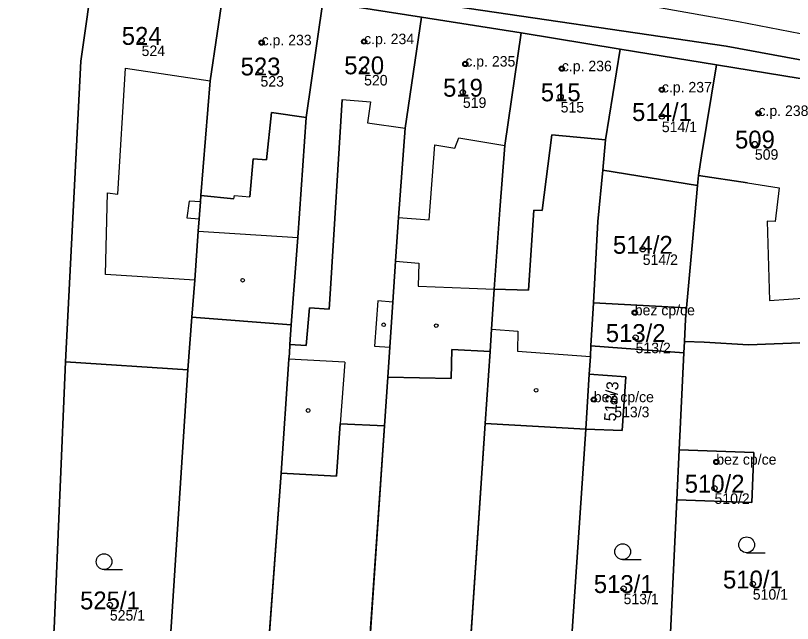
# Model space of a CAD drawing. Extents: x -603967 to -594699, y -1179315 to -1165625.
# Drawn here: x -598486.3 to -598412.4, y -1172530.3 to -1172472.5 of the extents above; entities that cross this region are included whole.
import ezdxf

# ---------------------------------------------------------------- set-up
doc = ezdxf.new("R2010")
doc.units = 0
for name, color, linetype in [('Definiční body', 7, 'Continuous'), ('Hranice parcel', 7, 'Continuous'), ('Parcelní čísla', 7, 'Continuous'), ('Polygon budovy', 7, 'Continuous'), ('Polygon parcely', 7, 'Continuous'), ('Vnitřní kresba', 7, 'Continuous'), ('Značky budov', 7, 'Continuous'), ('Značky kultur', 7, 'Continuous')]:
    doc.layers.add(name, color=color, linetype=linetype)

msp = doc.modelspace()

# ---------------------------------------------------------------- linework, layer by layer
at = {"layer": 'Definiční body'}
for centre in [(-598474.3, -1172474.81994), (-598453.13, -1172474.92994), (-598462.88, -1172475.03994), (-598443.5, -1172477.05994), (-598462.99, -1172477.72994), (-598453.13, -1172477.61994), (-598434.32, -1172477.50994), (-598443.73, -1172479.74994), (-598434.43, -1172480.18994), (-598424.8, -1172479.51994), (-598424.8, -1172482.05994), (-598415.61, -1172481.75994), (-598415.95, -1172484.67994), (-598426.62, -1172494.68994), (-598427.38, -1172500.71994), (-598427.3, -1172503.07994), (-598431.28, -1172508.97994), (-598429.33, -1172509.16994), (-598419.62, -1172514.91994), (-598419.79, -1172517.40994), (-598416.15, -1172526.51994), (-598428.44, -1172526.94994), (-598477.32, -1172528.50994)]:
    msp.add_circle(centre, 0.25, dxfattribs=at)
at = {"layer": 'Hranice parcel'}
for p, q in [((-598457.05, -1172471.17), (-598447.66, -1172472.6)), ((-598447.66, -1172472.6), (-598438.2, -1172474.11)), ((-598438.2, -1172474.11), (-598428.78, -1172475.66)), ((-598428.78, -1172475.66), (-598419.61, -1172477.15)), ((-598419.61, -1172477.15), (-598410.09, -1172478.69)), ((-598430.43, -1172487.15), (-598421.42, -1172488.62)), ((-598431.55, -1172503.88), (-598431.32, -1172499.78)), ((-598431.32, -1172499.78), (-598422.46, -1172500.27)), ((-598469.53, -1172501.15), (-598469.89, -1172506.15)), ((-598460.06, -1172501.87), (-598469.53, -1172501.15)), ((-598422.7, -1172504.55), (-598422.65, -1172503.45)), ((-598422.7, -1172504.55), (-598431.55, -1172503.88)), ((-598441.6, -1172511.25), (-598441.14, -1172504.4)), ((-598423.14, -1172513.75), (-598422.7, -1172504.55)), ((-598481.55, -1172505.4), (-598482.62, -1172530.74)), ((-598469.89, -1172506.15), (-598481.55, -1172505.4)), ((-598469.89, -1172506.15), (-598472.59, -1172547.72)), ((-598450.87, -1172506.84), (-598451.18, -1172511.49)), ((-598432.05, -1172511.79), (-598431.71, -1172506.57)), ((-598431.71, -1172506.57), (-598428.24, -1172506.82)), ((-598428.24, -1172506.82), (-598428.59, -1172511.93)), ((-598455.41, -1172511.28), (-598451.18, -1172511.49)), ((-598451.18, -1172511.49), (-598454.67, -1172561.98)), ((-598444.62, -1172556.27), (-598441.6, -1172511.25)), ((-598441.6, -1172511.25), (-598432.05, -1172511.79)), ((-598434.67, -1172550.65), (-598432.05, -1172511.79)), ((-598428.59, -1172511.93), (-598432.05, -1172511.79)), ((-598423.37, -1172518.5), (-598423.14, -1172513.75)), ((-598423.14, -1172513.75), (-598416.04, -1172514.02)), ((-598416.04, -1172514.02), (-598416.24, -1172518.77)), ((-598461.03, -1172515.99), (-598465.17, -1172572.35)), ((-598424.56, -1172543.14), (-598423.37, -1172518.5)), ((-598416.24, -1172518.77), (-598423.37, -1172518.5))]:
    msp.add_line(p, q, dxfattribs=at)
for points in [[(-598481.55, -1172505.4), (-598480.09, -1172476.79), (-598478.82, -1172467.85)], [(-598466.46, -1172469.62), (-598467.77, -1172478.67), (-598468.66, -1172489.56), (-598468.71, -1172490.16), (-598468.82, -1172491.78), (-598468.91, -1172492.97), (-598469.24, -1172497.63), (-598469.53, -1172501.15)], [(-598457.05, -1172471.17), (-598458.64, -1172482.14), (-598459.45, -1172493.58), (-598460.06, -1172501.87)], [(-598398.38, -1172479.11), (-598418.69, -1172475.37), (-598446.8, -1172471.24)], [(-598447.66, -1172472.6), (-598449.23, -1172483.18), (-598449.85, -1172491.67)], [(-598441.14, -1172504.4), (-598441, -1172502.3), (-598440.74, -1172498.48), (-598440.22, -1172490.92), (-598439.74, -1172484.83), (-598438.2, -1172474.11)], [(-598430.43, -1172487.15), (-598430.16, -1172484.29), (-598428.78, -1172475.66)], [(-598419.61, -1172477.15), (-598421.02, -1172485.81), (-598421.33, -1172487.66), (-598421.42, -1172488.62)], [(-598431.32, -1172499.78), (-598430.9, -1172492.05), (-598430.43, -1172487.15)], [(-598421.42, -1172488.62), (-598421.89, -1172493.98), (-598422.46, -1172500.27)], [(-598449.85, -1172491.67), (-598450.13, -1172495.81), (-598450.39, -1172499.72), (-598450.68, -1172503.99), (-598450.87, -1172506.84)], [(-598422.46, -1172500.27), (-598422.55, -1172501.32), (-598422.65, -1172503.45)], [(-598460.06, -1172501.87), (-598460.19, -1172503.74), (-598460.24, -1172504.6), (-598460.28, -1172505.13), (-598461.03, -1172515.99)], [(-598422.65, -1172503.45), (-598420.76, -1172503.53), (-598416.55, -1172503.78), (-598410.86, -1172503.54)], [(-598441.14, -1172504.4), (-598444.79, -1172504.21), (-598444.85, -1172506.99), (-598450.87, -1172506.84)], [(-598431.71, -1172506.57), (-598431.6, -1172504.89), (-598431.55, -1172503.88)], [(-598461.03, -1172515.99), (-598455.77, -1172516.28), (-598455.41, -1172511.28)]]:
    msp.add_lwpolyline(points, dxfattribs=at)
at = {"layer": 'Polygon budovy'}
for points in [[(-598469.89, -1172506.15), (-598469.53, -1172501.15), (-598469.24, -1172497.63), (-598477.73, -1172497.08), (-598477.55, -1172489.32), (-598476.56, -1172489.45), (-598475.84, -1172477.45), (-598467.77, -1172478.67), (-598466.46, -1172469.62), (-598478.82, -1172467.85), (-598480.09, -1172476.79), (-598481.55, -1172505.4)], [(-598468.66, -1172489.56), (-598465.51, -1172489.89), (-598465.46, -1172489.57), (-598463.99, -1172489.71), (-598463.68, -1172486.1), (-598462.42, -1172486.19), (-598461.93, -1172481.68), (-598458.64, -1172482.14), (-598457.05, -1172471.17), (-598466.46, -1172469.62), (-598467.77, -1172478.67)], [(-598460.19, -1172503.74), (-598458.64, -1172503.84), (-598458.34, -1172500.27), (-598456.44, -1172500.39), (-598456.32, -1172498.45), (-598455.23, -1172480.43), (-598452.53, -1172480.67), (-598452.81, -1172482.65), (-598449.23, -1172483.18), (-598447.66, -1172472.6), (-598457.05, -1172471.17), (-598458.64, -1172482.14), (-598459.45, -1172493.58), (-598460.06, -1172501.87)], [(-598449.23, -1172483.18), (-598449.85, -1172491.67), (-598446.93, -1172491.89), (-598446.4, -1172484.75), (-598444.51, -1172485.06), (-598444.13, -1172484.08), (-598439.74, -1172484.83), (-598438.2, -1172474.11), (-598447.66, -1172472.6)], [(-598440.22, -1172490.92), (-598440.74, -1172498.48), (-598437.49, -1172498.58), (-598436.99, -1172490.96), (-598436.19, -1172491.01), (-598435.27, -1172483.81), (-598430.16, -1172484.29), (-598428.78, -1172475.66), (-598438.2, -1172474.11), (-598439.74, -1172484.83)], [(-598421.42, -1172488.62), (-598421.33, -1172487.66), (-598421.02, -1172485.81), (-598419.61, -1172477.15), (-598428.78, -1172475.66), (-598430.16, -1172484.29), (-598430.43, -1172487.15)], [(-598421.33, -1172487.66), (-598416.66, -1172488.38), (-598413.64, -1172488.85), (-598414.02, -1172492.06), (-598414.79, -1172492.01), (-598414.56, -1172499.57), (-598410.93, -1172499.31), (-598410.98, -1172496.53), (-598411.25, -1172491.96), (-598411.15, -1172490.79), (-598410.09, -1172478.69), (-598419.61, -1172477.15), (-598421.02, -1172485.81)], [(-598431.32, -1172499.78), (-598431.55, -1172503.88), (-598422.7, -1172504.55), (-598422.65, -1172503.45), (-598422.55, -1172501.32), (-598422.46, -1172500.27)], [(-598432.05, -1172511.79), (-598428.59, -1172511.93), (-598428.24, -1172506.82), (-598431.71, -1172506.57)], [(-598423.37, -1172518.5), (-598416.24, -1172518.77), (-598416.04, -1172514.02), (-598423.14, -1172513.75)]]:
    msp.add_lwpolyline(points, close=True, dxfattribs=at)
at = {"layer": 'Polygon parcely'}
for points in [[(-598487.14, -1172462.69), (-598489.97, -1172475.04), (-598490.49, -1172484.04), (-598490.93, -1172491.14), (-598491.53, -1172501.6), (-598491.83, -1172507.13), (-598492.35, -1172516.38), (-598492.51, -1172519.2), (-598492.62, -1172521.01), (-598492.78, -1172524.25), (-598493.12, -1172531.14), (-598493.62, -1172539.14), (-598494.01, -1172545.3), (-598494.36, -1172551.16), (-598494.71, -1172557.03), (-598495.43, -1172568.06), (-598494.02, -1172568.12), (-598491.27, -1172568.24), (-598485.95, -1172573.88), (-598484.07, -1172546.09), (-598482.62, -1172530.74), (-598481.55, -1172505.4), (-598480.09, -1172476.79), (-598478.82, -1172467.85)], [(-598446.8, -1172471.24), (-598418.69, -1172475.37), (-598398.38, -1172479.11), (-598390.77, -1172479.12), (-598382.27, -1172478.08), (-598374.95, -1172475.71), (-598367.34, -1172471.03)], [(-598367.34, -1172471.03), (-598374.95, -1172475.71), (-598382.27, -1172478.08), (-598390.77, -1172479.12), (-598398.38, -1172479.11), (-598418.69, -1172475.37), (-598446.8, -1172471.24)], [(-598457.05, -1172471.17), (-598447.66, -1172472.6), (-598438.2, -1172474.11), (-598428.78, -1172475.66), (-598419.61, -1172477.15), (-598410.09, -1172478.69), (-598402.56, -1172479.9), (-598400.59, -1172480.22), (-598396.41, -1172480.86), (-598376.6, -1172483.94), (-598370.46, -1172484.83), (-598367.44, -1172485.23), (-598359.43, -1172486.52)]]:
    msp.add_lwpolyline(points, dxfattribs=at)
for points in [[(-598466.46, -1172469.62), (-598478.82, -1172467.85), (-598480.09, -1172476.79), (-598481.55, -1172505.4), (-598469.89, -1172506.15), (-598469.53, -1172501.15), (-598469.24, -1172497.63), (-598468.91, -1172492.97), (-598468.82, -1172491.78), (-598468.71, -1172490.16), (-598468.66, -1172489.56), (-598467.77, -1172478.67)], [(-598466.46, -1172469.62), (-598467.77, -1172478.67), (-598468.66, -1172489.56), (-598468.71, -1172490.16), (-598468.82, -1172491.78), (-598468.91, -1172492.97), (-598469.24, -1172497.63), (-598469.53, -1172501.15), (-598460.06, -1172501.87), (-598459.45, -1172493.58), (-598458.64, -1172482.14), (-598457.05, -1172471.17)], [(-598457.05, -1172471.17), (-598458.64, -1172482.14), (-598459.45, -1172493.58), (-598460.06, -1172501.87), (-598460.19, -1172503.74), (-598460.24, -1172504.6), (-598460.28, -1172505.13), (-598461.03, -1172515.99), (-598455.77, -1172516.28), (-598455.41, -1172511.28), (-598451.18, -1172511.49), (-598450.87, -1172506.84), (-598450.68, -1172503.99), (-598450.39, -1172499.72), (-598450.13, -1172495.81), (-598449.85, -1172491.67), (-598449.23, -1172483.18), (-598447.66, -1172472.6)], [(-598450.68, -1172503.99), (-598450.87, -1172506.84), (-598444.85, -1172506.99), (-598444.79, -1172504.21), (-598441.14, -1172504.4), (-598441, -1172502.3), (-598440.74, -1172498.48), (-598440.22, -1172490.92), (-598439.74, -1172484.83), (-598438.2, -1172474.11), (-598447.66, -1172472.6), (-598449.23, -1172483.18), (-598449.85, -1172491.67), (-598450.13, -1172495.81), (-598450.39, -1172499.72)], [(-598431.55, -1172503.88), (-598431.32, -1172499.78), (-598430.9, -1172492.05), (-598430.43, -1172487.15), (-598430.16, -1172484.29), (-598428.78, -1172475.66), (-598438.2, -1172474.11), (-598439.74, -1172484.83), (-598440.22, -1172490.92), (-598440.74, -1172498.48), (-598441, -1172502.3), (-598441.14, -1172504.4), (-598441.6, -1172511.25), (-598432.05, -1172511.79), (-598431.71, -1172506.57), (-598431.6, -1172504.89)], [(-598421.42, -1172488.62), (-598421.33, -1172487.66), (-598421.02, -1172485.81), (-598419.61, -1172477.15), (-598428.78, -1172475.66), (-598430.16, -1172484.29), (-598430.43, -1172487.15)], [(-598416.55, -1172503.78), (-598410.86, -1172503.54), (-598410.93, -1172499.31), (-598410.98, -1172496.53), (-598411.25, -1172491.96), (-598411.15, -1172490.79), (-598410.09, -1172478.69), (-598419.61, -1172477.15), (-598421.02, -1172485.81), (-598421.33, -1172487.66), (-598421.42, -1172488.62), (-598421.89, -1172493.98), (-598422.46, -1172500.27), (-598422.55, -1172501.32), (-598422.65, -1172503.45), (-598420.76, -1172503.53)], [(-598422.46, -1172500.27), (-598421.89, -1172493.98), (-598421.42, -1172488.62), (-598430.43, -1172487.15), (-598430.9, -1172492.05), (-598431.32, -1172499.78)], [(-598422.46, -1172500.27), (-598431.32, -1172499.78), (-598431.55, -1172503.88), (-598422.7, -1172504.55), (-598422.65, -1172503.45), (-598422.55, -1172501.32)], [(-598474.77, -1172574.26), (-598465.17, -1172572.35), (-598461.03, -1172515.99), (-598460.28, -1172505.13), (-598460.24, -1172504.6), (-598460.19, -1172503.74), (-598460.06, -1172501.87), (-598469.53, -1172501.15), (-598469.89, -1172506.15), (-598472.59, -1172547.72)], [(-598416.24, -1172518.77), (-598423.37, -1172518.5), (-598424.56, -1172543.14), (-598409.99, -1172535.15), (-598408.96, -1172530.74), (-598410.86, -1172503.54), (-598416.55, -1172503.78), (-598420.76, -1172503.53), (-598422.65, -1172503.45), (-598422.7, -1172504.55), (-598423.14, -1172513.75), (-598416.04, -1172514.02)], [(-598444.85, -1172506.99), (-598450.87, -1172506.84), (-598451.18, -1172511.49), (-598454.67, -1172561.98), (-598444.62, -1172556.27), (-598441.6, -1172511.25), (-598441.14, -1172504.4), (-598444.79, -1172504.21)], [(-598423.37, -1172518.5), (-598423.14, -1172513.75), (-598422.7, -1172504.55), (-598431.55, -1172503.88), (-598431.6, -1172504.89), (-598431.71, -1172506.57), (-598428.24, -1172506.82), (-598428.59, -1172511.93), (-598432.05, -1172511.79), (-598434.67, -1172550.65), (-598424.56, -1172543.14)], [(-598481.55, -1172505.4), (-598482.62, -1172530.74), (-598484.07, -1172546.09), (-598472.59, -1172547.72), (-598469.89, -1172506.15)], [(-598431.71, -1172506.57), (-598432.05, -1172511.79), (-598428.59, -1172511.93), (-598428.24, -1172506.82)], [(-598457.12, -1172570.75), (-598455.66, -1172562.54), (-598454.67, -1172561.98), (-598451.18, -1172511.49), (-598455.41, -1172511.28), (-598455.77, -1172516.28), (-598461.03, -1172515.99), (-598465.17, -1172572.35)], [(-598434.67, -1172550.65), (-598432.05, -1172511.79), (-598441.6, -1172511.25), (-598444.62, -1172556.27)], [(-598423.14, -1172513.75), (-598423.37, -1172518.5), (-598416.24, -1172518.77), (-598416.04, -1172514.02)]]:
    msp.add_lwpolyline(points, close=True, dxfattribs=at)
at = {"layer": 'Vnitřní kresba'}
for p, q in [((-598417.5, -1172473.06), (-598444.87, -1172468.18)), ((-598406.39, -1172475.2), (-598417.5, -1172473.06)), ((-598476.56, -1172489.45), (-598475.84, -1172477.45)), ((-598475.84, -1172477.45), (-598467.77, -1172478.67)), ((-598455.23, -1172480.43), (-598456.32, -1172498.45)), ((-598455.23, -1172480.43), (-598452.53, -1172480.67)), ((-598452.53, -1172480.67), (-598452.81, -1172482.65)), ((-598461.93, -1172481.68), (-598462.42, -1172486.19)), ((-598458.64, -1172482.14), (-598461.93, -1172481.68)), ((-598452.81, -1172482.65), (-598449.23, -1172483.18)), ((-598444.51, -1172485.06), (-598444.13, -1172484.08)), ((-598444.13, -1172484.08), (-598439.74, -1172484.83)), ((-598435.27, -1172483.81), (-598436.19, -1172491.01)), ((-598430.16, -1172484.29), (-598435.27, -1172483.81)), ((-598446.93, -1172491.89), (-598446.4, -1172484.75)), ((-598446.4, -1172484.75), (-598444.51, -1172485.06)), ((-598463.68, -1172486.1), (-598463.99, -1172489.71)), ((-598462.42, -1172486.19), (-598463.68, -1172486.1)), ((-598416.66, -1172488.38), (-598421.33, -1172487.66)), ((-598416.66, -1172488.38), (-598413.64, -1172488.85)), ((-598477.73, -1172497.08), (-598477.55, -1172489.32)), ((-598477.55, -1172489.32), (-598476.56, -1172489.45)), ((-598413.64, -1172488.85), (-598414.02, -1172492.06)), ((-598469.77, -1172490.1), (-598470.01, -1172491.69)), ((-598468.71, -1172490.16), (-598469.77, -1172490.1)), ((-598465.51, -1172489.89), (-598468.66, -1172489.56)), ((-598465.51, -1172489.89), (-598465.46, -1172489.57)), ((-598465.46, -1172489.57), (-598463.99, -1172489.71)), ((-598436.99, -1172490.96), (-598437.49, -1172498.58)), ((-598436.19, -1172491.01), (-598436.99, -1172490.96)), ((-598470.01, -1172491.69), (-598468.82, -1172491.78)), ((-598449.85, -1172491.67), (-598446.93, -1172491.89)), ((-598414.02, -1172492.06), (-598414.79, -1172492.01)), ((-598414.79, -1172492.01), (-598414.56, -1172499.57)), ((-598468.91, -1172492.97), (-598459.45, -1172493.58)), ((-598450.13, -1172495.81), (-598447.92, -1172496.01)), ((-598447.92, -1172496.01), (-598448, -1172498.18)), ((-598469.24, -1172497.63), (-598477.73, -1172497.08)), ((-598448, -1172498.18), (-598443.15, -1172498.38)), ((-598443.15, -1172498.38), (-598440.74, -1172498.48)), ((-598456.32, -1172498.45), (-598456.44, -1172500.39)), ((-598437.49, -1172498.58), (-598440.74, -1172498.48)), ((-598451.84, -1172499.58), (-598452.13, -1172503.89)), ((-598450.39, -1172499.72), (-598451.84, -1172499.58)), ((-598414.56, -1172499.57), (-598410.93, -1172499.31)), ((-598458.34, -1172500.27), (-598458.64, -1172503.84)), ((-598456.44, -1172500.39), (-598458.34, -1172500.27)), ((-598441, -1172502.3), (-598438.49, -1172502.47)), ((-598438.49, -1172502.47), (-598438.53, -1172504.39)), ((-598458.64, -1172503.84), (-598460.19, -1172503.74)), ((-598452.13, -1172503.89), (-598450.68, -1172503.99)), ((-598438.53, -1172504.39), (-598431.6, -1172504.89)), ((-598454.98, -1172505.41), (-598460.28, -1172505.13)), ((-598454.98, -1172505.41), (-598455.41, -1172511.28))]:
    msp.add_line(p, q, dxfattribs=at)
at = {"layer": 'Značky budov'}
for centre in [(-598453.1368, -1172474.92916), (-598462.8868, -1172475.03916), (-598443.5068, -1172477.05916), (-598434.3268, -1172477.50916), (-598424.8068, -1172479.51916), (-598415.6168, -1172481.75916), (-598464.6868, -1172497.62916), (-598427.3868, -1172500.71916), (-598451.2668, -1172501.86916), (-598446.2668, -1172501.94916), (-598436.7668, -1172508.08916), (-598431.2868, -1172508.97916), (-598458.4568, -1172510.01916), (-598419.6268, -1172514.91916)]:
    msp.add_circle(centre, 0.175, dxfattribs=at)
at = {"layer": 'Značky kultur'}
for p, q in [((-598416.733, -1172523.54), (-598414.983, -1172523.54)), ((-598428.533, -1172524.19), (-598426.783, -1172524.19)), ((-598477.873, -1172525.15), (-598476.123, -1172525.15))]:
    msp.add_line(p, q, dxfattribs=at)
for centre in [(-598416.73286, -1172522.78981), (-598428.53286, -1172523.43981), (-598477.87286, -1172524.39981)]:
    msp.add_circle(centre, 0.75, dxfattribs=at)

# ---------------------------------------------------------------- texts
at = {"layer": 'Definiční body'}
for s, p in [('c.p. 233', (-598462.88, -1172475.29)), ('c.p. 234', (-598453.13, -1172475.18)), ('524', (-598474.3, -1172476.309)), ('c.p. 235', (-598443.5, -1172477.31)), ('c.p. 236', (-598434.32, -1172477.76)), ('523', (-598462.99, -1172479.219)), ('520', (-598453.13, -1172479.109)), ('c.p. 237', (-598424.8, -1172479.77)), ('519', (-598443.73, -1172481.239)), ('515', (-598434.43, -1172481.679)), ('c.p. 238', (-598415.61, -1172482.01)), ('514/1', (-598424.8, -1172483.549)), ('509', (-598415.95, -1172486.169)), ('514/2', (-598426.62, -1172496.179)), ('bez cp/ce', (-598427.38, -1172500.97)), ('513/2', (-598427.3, -1172504.569)), ('bez cp/ce', (-598431.28, -1172509.23)), ('513/3', (-598429.33, -1172510.659)), ('bez cp/ce', (-598419.62, -1172515.17)), ('510/2', (-598419.79, -1172518.899)), ('510/1', (-598416.15, -1172528.009)), ('513/1', (-598428.44, -1172528.439)), ('525/1', (-598477.32, -1172529.999))]:
    msp.add_text(s, height=0.999996, dxfattribs=at).set_placement(p)
at = {"layer": 'Parcelní čísla'}
for s, p in [('524', (-598476.19, -1172475.245)), ('523', (-598464.88, -1172478.155)), ('520', (-598455.02, -1172478.045)), ('519', (-598445.62, -1172480.175)), ('515', (-598436.32, -1172480.615)), ('514/1', (-598427.636, -1172482.485)), ('509', (-598417.84, -1172485.105)), ('514/2', (-598429.456, -1172495.115)), ('513/2', (-598430.136, -1172503.505)), ('510/2', (-598422.626, -1172517.835)), ('513/1', (-598431.276, -1172527.375)), ('510/1', (-598418.986, -1172526.945)), ('525/1', (-598480.156, -1172528.935))]:
    msp.add_text(s, height=1.699998, dxfattribs=at).set_placement(p)
msp.add_text('513/3', height=1.14, rotation=86, dxfattribs=at).set_placement((-598429.178, -1172511.087))

doc.saveas('drawing.dxf')
